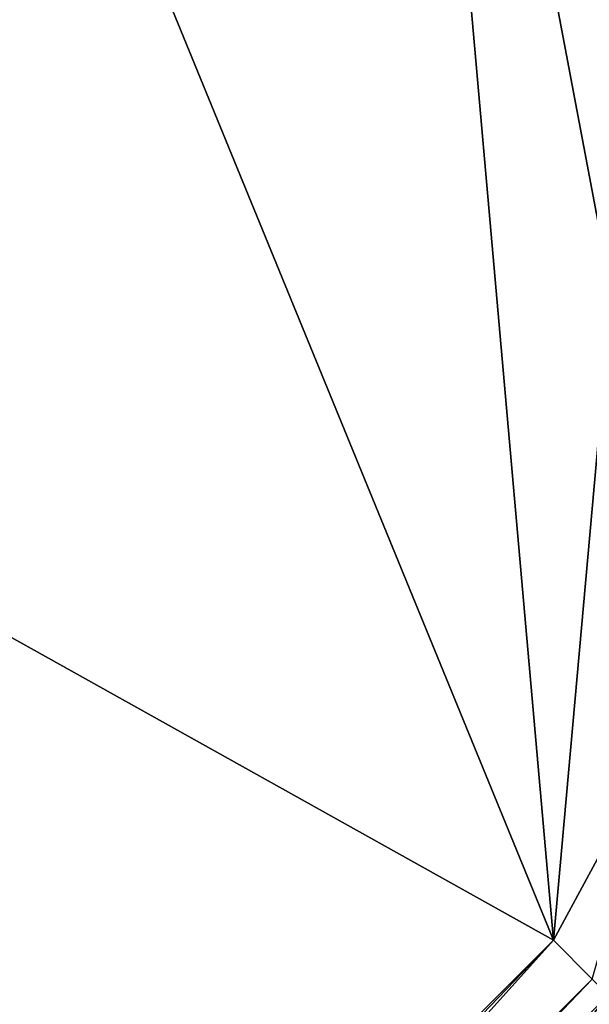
# Model space of a CAD drawing. Header units: metres. Extents: x -205 to 205, y -82 to 82.
# Tile 283 of 426: x 46 to 53, y 32 to 44. Entities that reach past the tile are written whole.
import ezdxf

# ---------------------------------------------------------------- set-up
doc = ezdxf.new("R2010")
doc.units = ezdxf.units.M
doc.layers.add('solid_PRT0003', color=7, linetype='CONTINUOUS')

msp = doc.modelspace()

# ---------------------------------------------------------------- linework, layer by layer
at = {"layer": 'solid_PRT0003'}
for points in [[(0, -75), (0, 75), (200, 75)], [(200, -75), (0, -75), (200, 75)], [(52.546299, 32.453701, 13.5), (50.517456, 55.49509, 13.5), (43.567844, 54.384724, 13.5)], [(53.292805, 40.783924, 13.5), (53.612209, 53.601349, 13.5), (50.517456, 55.49509, 13.5)], [(52.546299, 32.453701, 13.5), (53.292805, 40.783924, 13.5), (50.517456, 55.49509, 13.5)], [(52.546299, 32.453701, 13.5), (43.567844, 54.384724, 13.5), (43.510765, 37.5, 13.5)], [(52.546299, 32.453701, 13.5), (53.906116, 34.971615, 13.5), (53.292805, 40.783924, 13.5)], [(43.510765, 23.418167, 13.5), (52.546299, 32.453701, 13.5), (43.510765, 37.5, 13.5)], [(53.046299, 31.953701, 13.207107), (53.906116, 34.971615, 13.5), (52.546299, 32.453701, 13.5)], [(47.550419, 24.467134, 1.654846), (47.959885, 24.12355, 1.5), (55.70153, 34.181252, 1.654846)], [(47.550419, 24.467134, 1.654846), (55.70153, 34.181252, 1.654846), (53.819031, 32.40028, 1.944948)], [(55.70153, 34.181252, 1.654846), (47.959885, 24.12355, 1.5), (56.110996, 33.837666, 1.5)], [(56.110996, 33.837666, 1.5), (47.959885, 24.12355, 1.5), (56.110996, -33.837666, 1.5)], [(43.509335, 23.03023, 13.461928), (52.546299, 32.453701, 13.5), (43.510765, 23.418167, 13.5)], [(43.667629, 22.577986, 13.20919), (52.546299, 32.453701, 13.5), (43.509335, 23.03023, 13.461928)], [(53.046299, 31.953701, 13.207107), (52.546299, 32.453701, 13.5), (43.667629, 22.577986, 13.20919)], [(47.550419, 24.467134, 1.654846), (53.819031, 32.40028, 1.944948), (53.253407, 31.746595, 1.965118)], [(53.046299, 31.953701, 13.207107), (43.667629, 22.577986, 13.20919), (43.802357, 22.401405, 12.879613)], [(53.046299, 31.953701, 13.207107), (43.802357, 22.401405, 12.879613), (43.9254, 22.433886, 12.646684)], [(53.046299, 31.953701, 13.207107), (43.9254, 22.433886, 12.646684), (43.975231, 22.46842, 12.5)], [(53.046299, 31.953701, 13.207107), (43.975231, 22.46842, 12.5), (53.253407, 31.746595, 12.5)], [(43.975231, 22.46842, 12.5), (53.008236, 31.501425, 2.016138), (53.253407, 31.746595, 1.965118)], [(53.253407, 31.746595, 12.5), (43.975231, 22.46842, 12.5), (53.253407, 31.746595, 1.965118)], [(53.008236, 31.501425, 2.016138), (47.550419, 24.467134, 1.654846), (53.253407, 31.746595, 1.965118)]]:
    msp.add_3dface(points, dxfattribs=at)

doc.saveas('drawing.dxf')
